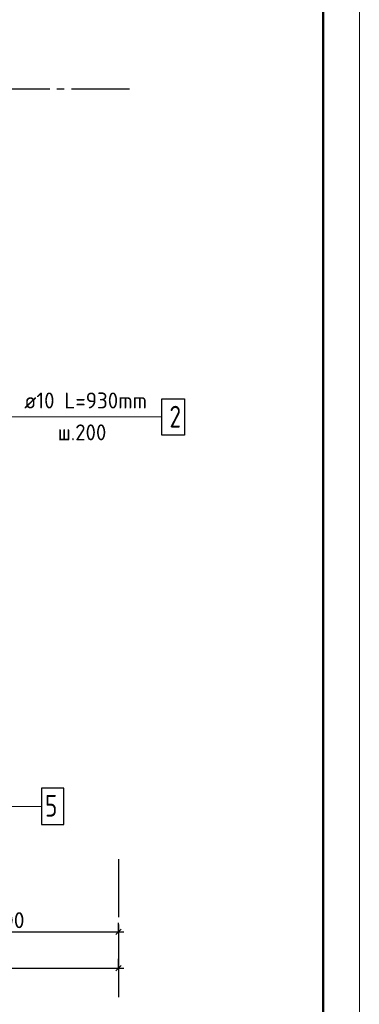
# Model space of a CAD drawing. Header units: millimetres. Extents: x 40580 to 1930067, y -240640 to 81020.
# Tile 310 of 656: x 950180 to 954871, y -224547 to -210967. Entities that reach past the tile are written whole.
import ezdxf

# ---------------------------------------------------------------- set-up
doc = ezdxf.new("R2010")
doc.units = ezdxf.units.MM
doc.linetypes.add('______5', pattern=[1100, 800, -100, 100, -100])
doc.linetypes.add('CENTER', pattern=[2, 1.25, -0.25, 0.25, -0.25])
for name, color, linetype, lineweight in [('Standard', 7, 'Continuous', 25), ('ОСИ', 7, 'CENTER', 15), ('Позиционная метка номер позиции', 7, 'Continuous', 13)]:
    doc.layers.add(name, color=color, linetype=linetype, lineweight=lineweight)
doc.styles.add('ISOCPEUR', font='isocpeur.ttf')

msp = doc.modelspace()

# ---------------------------------------------------------------- linework, layer by layer
at = {"color": 7, "linetype": 'Continuous', "lineweight": 25, "transparency": 33554687}
for points in [[(952455.4, -216696.4), (952145.4, -216696.4), (952145.4, -216196.4), (952455.4, -216196.4), (952455.4, -216696.4)], [(950480.4, -222068.2), (950790.4, -222068.2), (950790.4, -221568.2), (950480.4, -221568.2), (950480.4, -222068.2)]]:
    msp.add_lwpolyline(points, dxfattribs=at)
at = {"layer": 'Standard', "color": 7, "linetype": 'Continuous', "lineweight": 25, "transparency": 33554687}
for p, q in [((951507.9, -223584.7), (951582.9, -223509.7)), ((951507.9, -224084.7), (951582.9, -224009.7))]:
    msp.add_line(p, q, dxfattribs=at)
at = {"layer": 'Standard', "color": 251, "linetype": 'Continuous', "lineweight": -3, "true_color": 0x656565, "transparency": 33554687}
for p, q in [((951545.4, -223547.2), (951545.4, -223422.2)), ((951545.4, -223547.2), (951545.4, -223672.2)), ((951545.4, -223547.2), (951545.4, -223547.2)), ((951545.4, -224047.2), (951545.4, -223922.2)), ((951545.4, -224047.2), (951545.4, -224172.2)), ((951545.4, -224047.2), (951545.4, -224047.2))]:
    msp.add_line(p, q, dxfattribs=at)
at = {"layer": 'Standard', "color": 7, "linetype": 'Continuous', "lineweight": -3, "transparency": 33554687}
for p, q in [((948245.4, -223547.2), (951545.4, -223547.2)), ((951545.4, -223547.2), (951620.4, -223547.2)), ((933095.4, -224047.2), (951545.4, -224047.2)), ((951545.4, -224047.2), (951620.4, -224047.2))]:
    msp.add_line(p, q, dxfattribs=at)
at = {"layer": 'Standard', "color": 7, "linetype": 'Continuous', "lineweight": 13, "transparency": 33554687}
msp.add_lwpolyline([(925171.4, -240477.2), (954871.4, -240477.2), (954871.4, -198477.2), (925171.4, -198477.2), (925171.4, -240477.2)], close=True, dxfattribs=at)
at = {"layer": 'Standard', "color": 7, "linetype": 'Continuous', "lineweight": 50, "transparency": 33554687}
msp.add_lwpolyline([(927171.4, -198977.2), (954371.4, -198977.2), (954371.4, -239977.2), (927171.4, -239977.2), (927171.4, -198977.2)], close=True, dxfattribs=at)
at = {"layer": 'ОСИ', "color": 8, "linetype": '______5', "lineweight": -3, "transparency": 33554687}
for p, q in [((951695.4, -211927.2), (929771.4, -211927.2)), ((951545.4, -222547.2), (951545.4, -224547.2))]:
    msp.add_line(p, q, dxfattribs=at)
at = {"layer": 'Позиционная метка номер позиции', "color": 7, "linetype": 'Continuous', "lineweight": 13, "transparency": 33554687}
for points in [[(948656.6, -215947.2), (949645.4, -216446.4), (949645.4, -216446.4), (952145.4, -216446.4)], [(947480.4, -222318.2), (947980.4, -221818.2), (950480.4, -221818.2)]]:
    msp.add_lwpolyline(points, dxfattribs=at)

# ---------------------------------------------------------------- texts
at = {"color": 7, "linetype": 'Continuous', "lineweight": 13, "transparency": 33554687, "style": 'ISOCPEUR'}
for s, insert, char_height, width, attachment_point in [('\\W0.96;ø10 L=930mm ', (950243.2, -216329.1), 220, 1997.586, 7), ('\\W0.78;2', (952249.2, -216292.4), 300, 326.853, 1), ('\\W0.95;ш.200 ', (950705.2, -216769.1), 220, 962.821, 7), ('\\W0.78;5', (950530.4, -221958.2), 300, 326.843, 7)]:
    msp.add_mtext(s, dxfattribs=dict(at, insert=insert, char_height=char_height, width=width, attachment_point=attachment_point))
at = {"layer": 'Standard', "color": 7, "linetype": 'Continuous', "lineweight": 25, "transparency": 33554687, "insert": (949637.4, -223497.2), "char_height": 220, "width": 641.476, "attachment_point": 7, "style": 'ISOCPEUR'}
msp.add_mtext('3300', dxfattribs=at)

doc.saveas('drawing.dxf')
